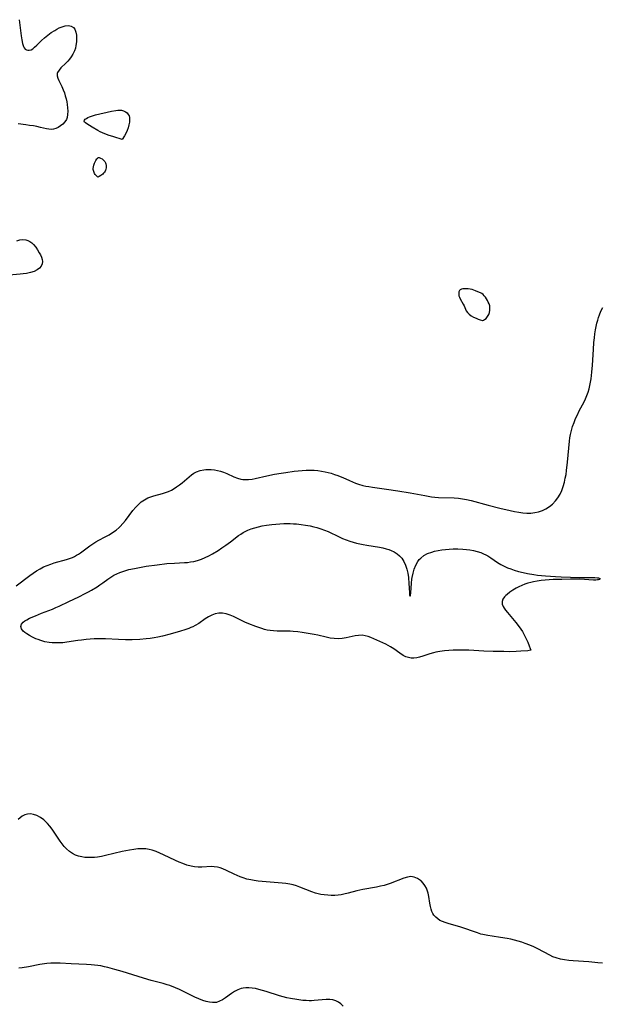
# Model space of a CAD drawing. Header units: inches. Extents: x 1073367 to 1082519, y 1569854 to 1574957.
# Tile 406 of 565: x 1078256 to 1078498, y 1572576 to 1572986. Entities that reach past the tile are written whole.
import ezdxf

# ---------------------------------------------------------------- set-up
doc = ezdxf.new("R2010")
doc.units = ezdxf.units.IN
doc.header["$MEASUREMENT"] = 0
doc.layers.add('CGG_CurvaNivelLidar_v1', color=7, linetype='Continuous', lineweight=30, true_color=0x008008)

msp = doc.modelspace()

# ---------------------------------------------------------------- linework, layer by layer
at = {"layer": 'CGG_CurvaNivelLidar_v1'}
for points in [[(1078255.6224, 1572986.0187, 70.5), (1078256.4308, 1572979.2265, 70.5), (1078256.696, 1572977.5619, 70.5), (1078257.0238, 1572976.066, 70.5), (1078257.4254, 1572974.8541, 70.5), (1078257.7485, 1572974.2265, 70.5), (1078258.1479, 1572973.7446, 70.5), (1078258.6288, 1572973.4352, 70.5), (1078259.1818, 1572973.2849, 70.5), (1078259.8572, 1572973.3014, 70.5), (1078260.5606, 1572973.5135, 70.5), (1078261.3099, 1572973.9466, 70.5), (1078262.069, 1572974.5504, 70.5), (1078262.9789, 1572975.4015, 70.5), (1078264.9453, 1572977.3497, 70.5), (1078266.2079, 1572978.499, 70.5), (1078267.547, 1572979.6012, 70.5), (1078268.9411, 1572980.619, 70.5), (1078270.4587, 1572981.5838, 70.5), (1078271.3413, 1572982.1007, 70.5), (1078272.2209, 1572982.5664, 70.5), (1078273.5066, 1572983.1121, 70.5), (1078274.7655, 1572983.464, 70.5), (1078275.9605, 1572983.5798, 70.5), (1078276.6689, 1572983.5069, 70.5), (1078277.3192, 1572983.3077, 70.5), (1078278.1939, 1572982.7227, 70.5), (1078278.7448, 1572982.0176, 70.5), (1078279.2486, 1572980.8074, 70.5), (1078279.4837, 1572979.5608, 70.5), (1078279.5517, 1572978.2036, 70.5), (1078279.4742, 1572976.7801, 70.5), (1078279.2626, 1572975.329, 70.5), (1078279.0102, 1572974.2248, 70.5), (1078278.6198, 1572973.0135, 70.5), (1078278.0374, 1572971.7203, 70.5), (1078277.3116, 1572970.5054, 70.5), (1078276.6082, 1572969.5612, 70.5), (1078275.8441, 1572968.6811, 70.5), (1078275.0475, 1572967.8601, 70.5), (1078273.0387, 1572965.9314, 70.5), (1078272.2213, 1572965.0138, 70.5), (1078271.6401, 1572964.0656, 70.5), (1078271.4861, 1572963.6152, 70.5), (1078271.4167, 1572963.1302, 70.5), (1078271.4417, 1572962.599, 70.5), (1078271.6733, 1572961.6931, 70.5), (1078272.0796, 1572960.7548, 70.5), (1078273.4258, 1572958.1725, 70.5), (1078273.9945, 1572956.8195, 70.5), (1078274.4375, 1572955.5981, 70.5), (1078274.8403, 1572954.3261, 70.5), (1078275.1882, 1572953.0185, 70.5), (1078275.4385, 1572951.8471, 70.5), (1078275.6357, 1572950.6714, 70.5), (1078275.8017, 1572949.2533, 70.5), (1078275.8664, 1572947.8686, 70.5), (1078275.7994, 1572946.5406, 70.5), (1078275.5628, 1572945.2967, 70.5), (1078275.272, 1572944.4921, 70.5), (1078274.644, 1572943.4337, 70.5), (1078273.8225, 1572942.5165, 70.5), (1078272.8612, 1572941.7374, 70.5), (1078271.8048, 1572941.1018, 70.5), (1078270.9006, 1572940.7021, 70.5), (1078269.9707, 1572940.4296, 70.5), (1078269.0253, 1572940.3114, 70.5), (1078268.0067, 1572940.3715, 70.5), (1078266.9593, 1572940.5681, 70.5), (1078264.4862, 1572941.1522, 70.5), (1078263.0349, 1572941.4618, 70.5), (1078261.5306, 1572941.7501, 70.5), (1078259.9945, 1572942.0082, 70.5), (1078258.4464, 1572942.2275, 70.5), (1078255.1531, 1572942.5983, 70.5)], [(1078254.6343, 1572893.9477, 70.5), (1078255.8695, 1572894.3145, 70.5), (1078257.137, 1572894.4269, 70.5), (1078258.3946, 1572894.2781, 70.5), (1078259.2593, 1572894.0131, 70.5), (1078260.0786, 1572893.6176, 70.5), (1078260.9005, 1572893.0466, 70.5), (1078261.6518, 1572892.353, 70.5), (1078262.5333, 1572891.3074, 70.5), (1078263.3155, 1572890.1596, 70.5), (1078264.0098, 1572888.9645, 70.5), (1078264.4994, 1572888.0076, 70.5), (1078264.9064, 1572887.063, 70.5), (1078265.1975, 1572886.1409, 70.5), (1078265.3353, 1572885.2357, 70.5), (1078265.2671, 1572884.3787, 70.5), (1078264.8407, 1572883.3891, 70.5), (1078264.0911, 1572882.5084, 70.5), (1078263.0865, 1572881.7511, 70.5), (1078261.8777, 1572881.1391, 70.5), (1078260.3256, 1572880.6415, 70.5), (1078258.6294, 1572880.2973, 70.5), (1078257.3582, 1572880.1147, 70.5), (1078256.0568, 1572879.9728, 70.5), (1078251.4942, 1572879.6121, 70.5)], [(1078254.3162, 1572750.204, 71), (1078260.1021, 1572754.5457, 71), (1078261.4796, 1572755.523, 71), (1078262.883, 1572756.4492, 71), (1078264.3235, 1572757.3015, 71), (1078265.7706, 1572758.041, 71), (1078267.2561, 1572758.6918, 71), (1078268.7725, 1572759.2563, 71), (1078270.2477, 1572759.721, 71), (1078275.3726, 1572761.157, 71), (1078276.6028, 1572761.5597, 71), (1078277.7957, 1572762.0181, 71), (1078278.6936, 1572762.4285, 71), (1078279.5564, 1572762.8926, 71), (1078280.3787, 1572763.41, 71), (1078281.1796, 1572763.9691, 71), (1078285.0987, 1572766.8557, 71), (1078286.3204, 1572767.666, 71), (1078287.5772, 1572768.4387, 71), (1078288.8606, 1572769.1774, 71), (1078291.4924, 1572770.6118, 71), (1078293.0291, 1572771.4865, 71), (1078294.5231, 1572772.4141, 71), (1078295.9507, 1572773.417, 71), (1078297.2837, 1572774.522, 71), (1078297.6609, 1572774.8787, 71), (1078298.8129, 1572776.112, 71), (1078299.8859, 1572777.4301, 71), (1078303.0124, 1572781.5718, 71), (1078304.1366, 1572782.9131, 71), (1078305.2569, 1572784.0863, 71), (1078306.4548, 1572785.1428, 71), (1078307.7716, 1572786.0684, 71), (1078309.1782, 1572786.819, 71), (1078310.3945, 1572787.2984, 71), (1078311.6511, 1572787.6893, 71), (1078315.2356, 1572788.6394, 71), (1078316.5508, 1572789.0366, 71), (1078317.8363, 1572789.5163, 71), (1078318.9759, 1572790.0542, 71), (1078320.0806, 1572790.6769, 71), (1078321.1533, 1572791.3675, 71), (1078322.3495, 1572792.2268, 71), (1078323.5063, 1572793.1366, 71), (1078326.3759, 1572795.609, 71), (1078327.3546, 1572796.3861, 71), (1078328.3703, 1572797.0813, 71), (1078329.4361, 1572797.663, 71), (1078330.9041, 1572798.2077, 71), (1078332.4486, 1572798.5251, 71), (1078333.3802, 1572798.6125, 71), (1078334.3251, 1572798.6391, 71), (1078335.6008, 1572798.5964, 71), (1078336.883, 1572798.4646, 71), (1078338.1611, 1572798.2363, 71), (1078339.4658, 1572797.8946, 71), (1078340.751, 1572797.4627, 71), (1078342.0124, 1572796.9616, 71), (1078345.0363, 1572795.612, 71), (1078346.5525, 1572795.0271, 71), (1078347.9259, 1572794.6492, 71), (1078348.7408, 1572794.5099, 71), (1078349.6422, 1572794.4309, 71), (1078351.1328, 1572794.4541, 71), (1078352.6364, 1572794.6351, 71), (1078353.8761, 1572794.8762, 71), (1078358.6713, 1572796.0242, 71), (1078361.8548, 1572796.6688, 71), (1078364.6855, 1572797.1659, 71), (1078366.5744, 1572797.4562, 71), (1078370.1268, 1572797.9327, 71), (1078373.4398, 1572798.271, 71), (1078375.1433, 1572798.373, 71), (1078376.7873, 1572798.4051, 71), (1078378.4243, 1572798.3539, 71), (1078379.9786, 1572798.2125, 71), (1078381.5221, 1572797.986, 71), (1078383.0522, 1572797.6817, 71), (1078385.468, 1572797.0509, 71), (1078386.8559, 1572796.6148, 71), (1078388.2265, 1572796.1313, 71), (1078389.3147, 1572795.7084, 71), (1078390.3887, 1572795.2569, 71), (1078393.0846, 1572794.0389, 71), (1078394.3474, 1572793.4993, 71), (1078395.6279, 1572792.9992, 71), (1078396.9279, 1572792.5493, 71), (1078398.7331, 1572792.0328, 71), (1078399.9399, 1572791.7544, 71), (1078401.1588, 1572791.5179, 71), (1078402.7649, 1572791.259, 71), (1078408.4682, 1572790.508, 71), (1078413.2189, 1572789.7977, 71), (1078418.4495, 1572788.8927, 71), (1078424.5509, 1572787.7406, 71), (1078427.2368, 1572787.3116, 71), (1078428.5835, 1572787.1555, 71), (1078430.1406, 1572787.037, 71), (1078436.6775, 1572786.7996, 71), (1078438.4584, 1572786.6598, 71), (1078440.1551, 1572786.4406, 71), (1078441.8431, 1572786.1374, 71), (1078443.7261, 1572785.7081, 71), (1078450.8508, 1572783.785, 71), (1078455.73, 1572782.5286, 71), (1078460.0348, 1572781.5352, 71), (1078461.8026, 1572781.1549, 71), (1078463.563, 1572780.8213, 71), (1078465.3179, 1572780.578, 71), (1078466.9871, 1572780.4692, 71), (1078468.6406, 1572780.4967, 71), (1078470.2518, 1572780.6725, 71), (1078471.8193, 1572781.0099, 71), (1078473.4083, 1572781.5546, 71), (1078474.9186, 1572782.2764, 71), (1078476.3346, 1572783.1611, 71), (1078477.633, 1572784.2077, 71), (1078478.9252, 1572785.5774, 71), (1078479.9032, 1572786.8955, 71), (1078480.7571, 1572788.3163, 71), (1078481.4798, 1572789.8263, 71), (1078482.1113, 1572791.561, 71), (1078482.6109, 1572793.3655, 71), (1078482.9608, 1572794.9623, 71), (1078483.2515, 1572796.5851, 71), (1078483.4936, 1572798.2264, 71), (1078483.8817, 1572801.6644, 71), (1078484.3905, 1572807.5873, 71), (1078484.6851, 1572810.4258, 71), (1078484.8845, 1572811.8452, 71), (1078485.1325, 1572813.2504, 71), (1078485.516, 1572814.94, 71), (1078485.9969, 1572816.5983, 71), (1078486.5897, 1572818.2482, 71), (1078487.2674, 1572819.8661, 71), (1078488.0081, 1572821.4571, 71), (1078488.7934, 1572823.0252, 71), (1078490.7591, 1572826.8203, 71), (1078491.389, 1572828.1372, 71), (1078491.9617, 1572829.4764, 71), (1078492.4621, 1572830.8562, 71), (1078492.8861, 1572832.2636, 71), (1078493.2371, 1572833.6946, 71), (1078493.5033, 1572835.0608, 71), (1078493.7163, 1572836.4417, 71), (1078494.0156, 1572839.1819, 71), (1078494.2294, 1572842.0594, 71), (1078494.6289, 1572848.6351, 71), (1078494.863, 1572851.5765, 71), (1078495.0531, 1572853.4511, 71), (1078495.27, 1572855.1314, 71), (1078495.541, 1572856.7977, 71), (1078495.8175, 1572858.1833, 71), (1078496.1386, 1572859.5547, 71), (1078496.5039, 1572860.9098, 71), (1078496.8451, 1572862.0285, 71), (1078497.2259, 1572863.1311, 71), (1078497.7968, 1572864.5537, 71), (1078498.5232, 1572866.1351, 71)], [(1078498.4428, 1572592.9317, 71.5), (1078496.5021, 1572593.1618, 71.5), (1078492.7264, 1572593.4962, 71.5), (1078486.2287, 1572593.9592, 71.5), (1078484.4252, 1572594.1285, 71.5), (1078482.6483, 1572594.3597, 71.5), (1078480.9079, 1572594.6862, 71.5), (1078479.2164, 1572595.1485, 71.5), (1078477.7873, 1572595.6916, 71.5), (1078476.5556, 1572596.2598, 71.5), (1078471.4999, 1572598.9452, 71.5), (1078469.8348, 1572599.7634, 71.5), (1078468.1326, 1572600.5082, 71.5), (1078466.311, 1572601.1895, 71.5), (1078464.8117, 1572601.6914, 71.5), (1078463.295, 1572602.1552, 71.5), (1078461.7633, 1572602.5782, 71.5), (1078460.2182, 1572602.9556, 71.5), (1078458.7655, 1572603.2609, 71.5), (1078456.0233, 1572603.7083, 71.5), (1078452.4671, 1572604.1895, 71.5), (1078450.7022, 1572604.4681, 71.5), (1078448.6603, 1572604.8921, 71.5), (1078447.7671, 1572605.1273, 71.5), (1078446.347, 1572605.5578, 71.5), (1078439.4669, 1572607.9795, 71.5), (1078438.1297, 1572608.4024, 71.5), (1078434.5707, 1572609.4008, 71.5), (1078432.9071, 1572609.9133, 71.5), (1078431.8139, 1572610.3277, 71.5), (1078430.7919, 1572610.8171, 71.5), (1078429.861, 1572611.4071, 71.5), (1078429.0156, 1572612.1439, 71.5), (1078428.2979, 1572613.0015, 71.5), (1078427.8353, 1572613.7391, 71.5), (1078427.4563, 1572614.5325, 71.5), (1078427.1127, 1572615.5332, 71.5), (1078426.8592, 1572616.5842, 71.5), (1078426.6241, 1572617.9526, 71.5), (1078426.2181, 1572620.7405, 71.5), (1078425.9351, 1572622.1054, 71.5), (1078425.6572, 1572623.0446, 71.5), (1078425.1582, 1572624.2343, 71.5), (1078424.5252, 1572625.3389, 71.5), (1078423.776, 1572626.3421, 71.5), (1078422.9231, 1572627.222, 71.5), (1078422.6592, 1572627.4489, 71.5), (1078421.4264, 1572628.2803, 71.5), (1078420.0907, 1572628.829, 71.5), (1078418.6878, 1572629.0409, 71.5), (1078417.2419, 1572628.8777, 71.5), (1078415.7535, 1572628.4367, 71.5), (1078410.1222, 1572626.1821, 71.5), (1078409.2204, 1572625.8662, 71.5), (1078407.5381, 1572625.37, 71.5), (1078405.9796, 1572625.0056, 71.5), (1078404.3974, 1572624.6931, 71.5), (1078398.7396, 1572623.6804, 71.5), (1078396.1781, 1572623.0565, 71.5), (1078392.605, 1572622.1005, 71.5), (1078390.8054, 1572621.6911, 71.5), (1078389.6195, 1572621.4787, 71.5), (1078388.4283, 1572621.3212, 71.5), (1078386.9707, 1572621.2126, 71.5), (1078385.5126, 1572621.1943, 71.5), (1078384.0772, 1572621.2625, 71.5), (1078382.6513, 1572621.4105, 71.5), (1078381.2398, 1572621.6342, 71.5), (1078380.0967, 1572621.8748, 71.5), (1078378.9709, 1572622.1742, 71.5), (1078377.4164, 1572622.6974, 71.5), (1078372.4637, 1572624.6899, 71.5), (1078371.0728, 1572625.1796, 71.5), (1078369.665, 1572625.5762, 71.5), (1078368.2277, 1572625.8885, 71.5), (1078366.6783, 1572626.1401, 71.5), (1078365.1091, 1572626.3308, 71.5), (1078363.4092, 1572626.491, 71.5), (1078358.5105, 1572626.8605, 71.5), (1078355.0488, 1572627.2136, 71.5), (1078353.5162, 1572627.4214, 71.5), (1078352.0027, 1572627.6844, 71.5), (1078350.4422, 1572628.0455, 71.5), (1078348.9178, 1572628.5043, 71.5), (1078347.6077, 1572628.9931, 71.5), (1078346.328, 1572629.5428, 71.5), (1078345.0745, 1572630.1322, 71.5), (1078341.963, 1572631.6559, 71.5), (1078340.4219, 1572632.3208, 71.5), (1078339.2273, 1572632.7342, 71.5), (1078338.1533, 1572632.9977, 71.5), (1078336.8273, 1572633.164, 71.5), (1078335.7252, 1572633.1922, 71.5), (1078331.69, 1572633.0248, 71.5), (1078330.2058, 1572633.0286, 71.5), (1078328.5832, 1572633.1613, 71.5), (1078327.2545, 1572633.389, 71.5), (1078325.4819, 1572633.8461, 71.5), (1078323.7321, 1572634.4526, 71.5), (1078322.2118, 1572635.0912, 71.5), (1078320.6998, 1572635.7831, 71.5), (1078315.6885, 1572638.1841, 71.5), (1078314.1939, 1572638.8601, 71.5), (1078312.6332, 1572639.478, 71.5), (1078311.0515, 1572639.9937, 71.5), (1078309.6798, 1572640.3348, 71.5), (1078308.2919, 1572640.5567, 71.5), (1078306.7166, 1572640.6401, 71.5), (1078305.0287, 1572640.5673, 71.5), (1078303.325, 1572640.372, 71.5), (1078301.6084, 1572640.0917, 71.5), (1078298.4598, 1572639.4479, 71.5), (1078291.6294, 1572637.7926, 71.5), (1078289.9627, 1572637.4312, 71.5), (1078288.2981, 1572637.1511, 71.5), (1078286.9405, 1572637.0071, 71.5), (1078285.5892, 1572636.9434, 71.5), (1078284.2578, 1572636.9609, 71.5), (1078282.9458, 1572637.0624, 71.5), (1078281.6612, 1572637.255, 71.5), (1078280.3725, 1572637.5621, 71.5), (1078279.1353, 1572637.9981, 71.5), (1078277.7836, 1572638.6833, 71.5), (1078276.5207, 1572639.5443, 71.5), (1078275.3519, 1572640.5604, 71.5), (1078274.3978, 1572641.5768, 71.5), (1078273.5054, 1572642.6773, 71.5), (1078272.6568, 1572643.8371, 71.5), (1078269.35, 1572648.7932, 71.5), (1078268.4477, 1572650.0297, 71.5), (1078267.4871, 1572651.1815, 71.5), (1078266.7934, 1572651.8958, 71.5), (1078265.8555, 1572652.7261, 71.5), (1078264.4669, 1572653.7145, 71.5), (1078263.0199, 1572654.4796, 71.5), (1078261.5445, 1572654.9835, 71.5), (1078260.3151, 1572655.1627, 71.5), (1078259.1064, 1572655.0812, 71.5), (1078258.0083, 1572654.7407, 71.5), (1078256.9445, 1572654.1816, 71.5), (1078256.0846, 1572653.5849, 71.5), (1078255.2401, 1572652.896, 71.5)], [(1078390.4668, 1572575.1072, 72), (1078389.5465, 1572576.0009, 72), (1078388.562, 1572576.7487, 72), (1078387.5015, 1572577.3136, 72), (1078386.2369, 1572577.6925, 72), (1078384.8891, 1572577.8594, 72), (1078383.4814, 1572577.8677, 72), (1078381.6973, 1572577.7285, 72), (1078378.4332, 1572577.3879, 72), (1078377.3779, 1572577.3328, 72), (1078376.3143, 1572577.3262, 72), (1078375.0417, 1572577.3878, 72), (1078373.7612, 1572577.507, 72), (1078371.1873, 1572577.8308, 72), (1078368.6058, 1572578.2582, 72), (1078367.0766, 1572578.5963, 72), (1078365.5525, 1572578.9917, 72), (1078364.0346, 1572579.4304, 72), (1078358.4738, 1572581.1751, 72), (1078355.3416, 1572582.0501, 72), (1078353.9798, 1572582.3678, 72), (1078352.6351, 1572582.6115, 72), (1078351.2809, 1572582.7551, 72), (1078349.9523, 1572582.7582, 72), (1078348.911, 1572582.6345, 72), (1078348.0405, 1572582.4303, 72), (1078346.6212, 1572581.9006, 72), (1078345.2686, 1572581.1839, 72), (1078343.9715, 1572580.3451, 72), (1078341.5083, 1572578.5643, 72), (1078340.3061, 1572577.7539, 72), (1078339.0857, 1572577.0926, 72), (1078337.8213, 1572576.6654, 72), (1078337.4476, 1572576.5989, 72), (1078336.1716, 1572576.5495, 72), (1078334.8476, 1572576.7149, 72), (1078333.4845, 1572577.042, 72), (1078332.0893, 1572577.4868, 72), (1078330.407, 1572578.1214, 72), (1078328.7081, 1572578.8566, 72), (1078322.3541, 1572581.9818, 72), (1078320.68, 1572582.7245, 72), (1078318.3326, 1572583.6203, 72), (1078317.2635, 1572583.9702, 72), (1078315.6065, 1572584.4578, 72), (1078310.5741, 1572585.7725, 72), (1078307.377, 1572586.6738, 72), (1078298.4904, 1572589.5194, 72), (1078295.4717, 1572590.418, 72), (1078292.5708, 1572591.1869, 72), (1078291.1134, 1572591.5238, 72), (1078289.6502, 1572591.8179, 72), (1078288.4113, 1572592.0246, 72), (1078285.6651, 1572592.3342, 72), (1078283.6942, 1572592.4664, 72), (1078277.2486, 1572592.7505, 72), (1078272.7204, 1572592.9985, 72), (1078271.2163, 1572593.0418, 72), (1078268.8771, 1572593.0042, 72), (1078267.2019, 1572592.8717, 72), (1078266.1897, 1572592.7467, 72), (1078264.2974, 1572592.4374, 72), (1078259.4486, 1572591.4876, 72), (1078256.939, 1572591.096, 72), (1078255.4992, 1572590.9298, 72)]]:
    msp.add_polyline3d(points, dxfattribs=at)
for points in [[(1078298.5, 1572936.0964, 70.5), (1078295.0309, 1572937.175, 70.5), (1078292.6827, 1572937.98, 70.5), (1078290.3443, 1572938.8927, 70.5), (1078289.2857, 1572939.3671, 70.5), (1078288.3615, 1572939.8399, 70.5), (1078285.982, 1572941.3143, 70.5), (1078283.7718, 1572942.5999, 70.5), (1078283.2195, 1572942.9892, 70.5), (1078282.8394, 1572943.3764, 70.5), (1078282.6974, 1572943.7705, 70.5), (1078282.823, 1572944.1422, 70.5), (1078283.1542, 1572944.5178, 70.5), (1078283.6421, 1572944.8881, 70.5), (1078284.2494, 1572945.2434, 70.5), (1078284.9487, 1572945.5731, 70.5), (1078285.7204, 1572945.8647, 70.5), (1078287.3898, 1572946.3204, 70.5), (1078294.1265, 1572947.939, 70.5), (1078295.8596, 1572948.2589, 70.5), (1078296.6995, 1572948.3524, 70.5), (1078297.5131, 1572948.3756, 70.5), (1078298.2911, 1572948.3019, 70.5), (1078299.1193, 1572948.072, 70.5), (1078299.8722, 1572947.7003, 70.5), (1078300.5285, 1572947.2031, 70.5), (1078301.0563, 1572946.5859, 70.5), (1078301.3753, 1572945.9781, 70.5), (1078301.5692, 1572945.2439, 70.5), (1078301.6255, 1572944.3613, 70.5), (1078301.5493, 1572943.3734, 70.5), (1078301.3206, 1572942.2048, 70.5), (1078300.9693, 1572941.0137, 70.5), (1078300.5291, 1572939.8528, 70.5), (1078299.97, 1572938.6355, 70.5), (1078299.4144, 1572937.5853, 70.5)], [(1078288.5, 1572920.455, 70.5), (1078288.229, 1572920.6241, 70.5), (1078287.6265, 1572921.151, 70.5), (1078287.2984, 1572921.5292, 70.5), (1078287.0451, 1572921.8995, 70.5), (1078286.8263, 1572922.3044, 70.5), (1078286.6498, 1572922.7289, 70.5), (1078286.5224, 1572923.1571, 70.5), (1078286.4505, 1572923.5725, 70.5), (1078286.4391, 1572923.9702, 70.5), (1078286.532, 1572924.7173, 70.5), (1078286.7126, 1572925.456, 70.5), (1078287.0038, 1572926.2494, 70.5), (1078287.5483, 1572927.3568, 70.5), (1078287.9623, 1572927.9865, 70.5), (1078288.1869, 1572928.2412, 70.5), (1078288.4269, 1572928.4355, 70.5), (1078288.6866, 1572928.5479, 70.5), (1078288.957, 1572928.5623, 70.5), (1078289.2437, 1572928.5004, 70.5), (1078289.5407, 1572928.3811, 70.5), (1078290.1444, 1572928.0219, 70.5), (1078290.7249, 1572927.5533, 70.5), (1078291.2277, 1572926.9987, 70.5), (1078291.4256, 1572926.6862, 70.5), (1078291.5752, 1572926.3442, 70.5), (1078291.6814, 1572925.9805, 70.5), (1078291.7938, 1572925.2133, 70.5), (1078291.796, 1572924.4244, 70.5), (1078291.6772, 1572923.6459, 70.5), (1078291.5578, 1572923.2714, 70.5), (1078291.3664, 1572922.8777, 70.5), (1078291.1044, 1572922.4704, 70.5), (1078290.7862, 1572922.0677, 70.5), (1078290.426, 1572921.6874, 70.5), (1078290.0387, 1572921.3465, 70.5), (1078289.6638, 1572921.0718, 70.5), (1078288.9828, 1572920.6699, 70.5)], [(1078448.5, 1572860.6619, 71), (1078448.6431, 1572860.657, 71), (1078448.9552, 1572860.7949, 71), (1078449.3805, 1572861.071, 71), (1078449.9764, 1572861.5999, 71), (1078450.5677, 1572862.3155, 71), (1078451.0708, 1572863.1842, 71), (1078451.3901, 1572864.0714, 71), (1078451.5633, 1572865.0101, 71), (1078451.5922, 1572865.9539, 71), (1078451.482, 1572866.8545, 71), (1078451.2425, 1572867.6651, 71), (1078450.9157, 1572868.3942, 71), (1078450.544, 1572869.0981, 71), (1078450.1353, 1572869.7708, 71), (1078449.6932, 1572870.4037, 71), (1078449.2176, 1572870.9845, 71), (1078448.7053, 1572871.4975, 71), (1078448.1498, 1572871.9222, 71), (1078447.7021, 1572872.1741, 71), (1078447.2326, 1572872.3908, 71), (1078445.5453, 1572873.1237, 71), (1078444.913, 1572873.3643, 71), (1078444.1454, 1572873.5913, 71), (1078443.3566, 1572873.7629, 71), (1078442.5627, 1572873.883, 71), (1078441.7804, 1572873.9501, 71), (1078441.0277, 1572873.9576, 71), (1078440.3261, 1572873.8925, 71), (1078439.7021, 1572873.7351, 71), (1078439.2501, 1572873.5028, 71), (1078438.9763, 1572873.2533, 71), (1078438.8013, 1572872.9953, 71), (1078438.6667, 1572872.6561, 71), (1078438.585, 1572872.1516, 71), (1078438.5987, 1572871.6023, 71), (1078438.6974, 1572871.0261, 71), (1078438.8759, 1572870.4391, 71), (1078439.1986, 1572869.7139, 71), (1078440.4544, 1572867.5435, 71), (1078440.8386, 1572866.8047, 71), (1078441.4001, 1572865.4116, 71), (1078441.7137, 1572864.7197, 71), (1078442.1945, 1572864.0241, 71), (1078442.9244, 1572863.3213, 71), (1078443.8179, 1572862.6846, 71), (1078444.7997, 1572862.121, 71), (1078445.7956, 1572861.6381, 71), (1078446.733, 1572861.2443, 71), (1078447.5398, 1572860.9478, 71)], [(1078468.5, 1572723.3254, 71), (1078467.3044, 1572723.1572, 71), (1078464.4023, 1572722.9168, 71), (1078462.5012, 1572722.8171, 71), (1078459.5569, 1572722.7519, 71), (1078457.3611, 1572722.7555, 71), (1078452.9714, 1572722.8428, 71), (1078449.0594, 1572723.0006, 71), (1078442.8248, 1572723.3242, 71), (1078439.899, 1572723.4166, 71), (1078438.1999, 1572723.4258, 71), (1078436.3205, 1572723.3855, 71), (1078434.4556, 1572723.2873, 71), (1078432.6122, 1572723.1222, 71), (1078430.799, 1572722.8763, 71), (1078429.0275, 1572722.5305, 71), (1078428.1251, 1572722.303, 71), (1078426.6203, 1572721.8505, 71), (1078423.7145, 1572720.878, 71), (1078422.3065, 1572720.4563, 71), (1078421.099, 1572720.1779, 71), (1078419.9146, 1572720.0253, 71), (1078418.7553, 1572720.0434, 71), (1078417.6332, 1572720.2645, 71), (1078416.5419, 1572720.6646, 71), (1078415.4852, 1572721.2111, 71), (1078414.1234, 1572722.1132, 71), (1078411.5421, 1572723.983, 71), (1078410.2609, 1572724.7998, 71), (1078409.2672, 1572725.3516, 71), (1078408.2461, 1572725.8695, 71), (1078405.7903, 1572727.0232, 71), (1078402.0708, 1572728.5957, 71), (1078400.8398, 1572729.0465, 71), (1078399.6147, 1572729.3916, 71), (1078398.3856, 1572729.5794, 71), (1078396.9411, 1572729.5561, 71), (1078395.4768, 1572729.3384, 71), (1078391.6792, 1572728.4864, 71), (1078390.0773, 1572728.215, 71), (1078388.4545, 1572728.0966, 71), (1078386.8125, 1572728.1845, 71), (1078385.1512, 1572728.4333, 71), (1078383.4689, 1572728.7792, 71), (1078380.0162, 1572729.5674, 71), (1078378.3867, 1572729.908, 71), (1078373.4591, 1572730.7369, 71), (1078371.5595, 1572731.0078, 71), (1078369.6592, 1572731.1993, 71), (1078368.4855, 1572731.2617, 71), (1078363.0872, 1572731.3535, 71), (1078361.4303, 1572731.4309, 71), (1078360.1559, 1572731.5455, 71), (1078358.908, 1572731.7438, 71), (1078357.7577, 1572732.0305, 71), (1078356.6134, 1572732.3878, 71), (1078354.1868, 1572733.2457, 71), (1078351.2544, 1572734.3881, 71), (1078349.561, 1572735.1116, 71), (1078344.7981, 1572737.3731, 71), (1078343.5105, 1572737.9182, 71), (1078341.7532, 1572738.5061, 71), (1078340.2449, 1572738.809, 71), (1078338.7584, 1572738.8519, 71), (1078337.2655, 1572738.572, 71), (1078335.8073, 1572738.0174, 71), (1078334.3871, 1572737.2548, 71), (1078333.0592, 1572736.3837, 71), (1078330.3684, 1572734.5167, 71), (1078328.9469, 1572733.6675, 71), (1078327.9678, 1572733.1663, 71), (1078327.0951, 1572732.7679, 71), (1078326.2024, 1572732.4, 71), (1078324.529, 1572731.7967, 71), (1078322.8154, 1572731.2533, 71), (1078318.4542, 1572729.9871, 71), (1078315.2846, 1572729.2059, 71), (1078313.4035, 1572728.8156, 71), (1078311.776, 1572728.5253, 71), (1078310.1397, 1572728.2789, 71), (1078308.4961, 1572728.0787, 71), (1078305.8064, 1572727.8568, 71), (1078302.6948, 1572727.7425, 71), (1078299.8955, 1572727.732, 71), (1078296.9497, 1572727.8085, 71), (1078291.5265, 1572728.0479, 71), (1078289.9649, 1572728.0897, 71), (1078288.4041, 1572728.0954, 71), (1078286.7852, 1572728.0509, 71), (1078285.1689, 1572727.9584, 71), (1078283.5569, 1572727.8243, 71), (1078281.6142, 1572727.6123, 71), (1078280.0318, 1572727.4009, 71), (1078275.4716, 1572726.667, 71), (1078273.8287, 1572726.4837, 71), (1078272.1824, 1572726.3843, 71), (1078270.5427, 1572726.37, 71), (1078269.3352, 1572726.4205, 71), (1078268.141, 1572726.5412, 71), (1078266.3576, 1572726.8858, 71), (1078264.6214, 1572727.3906, 71), (1078263.5949, 1572727.7571, 71), (1078262.5945, 1572728.1585, 71), (1078261.2336, 1572728.7735, 71), (1078259.9601, 1572729.4353, 71), (1078258.8061, 1572730.1391, 71), (1078257.9997, 1572730.7281, 71), (1078257.3205, 1572731.3415, 71), (1078256.6164, 1572732.2783, 71), (1078256.3508, 1572733.2319, 71), (1078256.6042, 1572734.1595, 71), (1078257.3035, 1572735.021, 71), (1078258.0085, 1572735.5636, 71), (1078258.8521, 1572736.0728, 71), (1078259.9478, 1572736.6398, 71), (1078262.4251, 1572737.7481, 71), (1078264.8717, 1572738.7441, 71), (1078269.4537, 1572740.5184, 71), (1078270.9489, 1572741.1296, 71), (1078272.3332, 1572741.7637, 71), (1078276.2522, 1572743.6874, 71), (1078280.4451, 1572745.6529, 71), (1078283.1238, 1572746.9579, 71), (1078284.4351, 1572747.6447, 71), (1078285.6701, 1572748.3371, 71), (1078288.0625, 1572749.7967, 71), (1078289.2755, 1572750.5924, 71), (1078290.4494, 1572751.4133, 71), (1078292.6021, 1572753.0137, 71), (1078293.7965, 1572753.8241, 71), (1078295.0398, 1572754.57, 71), (1078296.3335, 1572755.2365, 71), (1078297.5479, 1572755.7601, 71), (1078298.7988, 1572756.2145, 71), (1078300.0356, 1572756.5963, 71), (1078301.2948, 1572756.9303, 71), (1078303.608, 1572757.4359, 71), (1078308.526, 1572758.328, 71), (1078313.0481, 1572758.9684, 71), (1078317.1515, 1572759.4249, 71), (1078320.2455, 1572759.6393, 71), (1078324.3961, 1572759.8441, 71), (1078325.7087, 1572759.9544, 71), (1078327.0096, 1572760.1134, 71), (1078328.2949, 1572760.3328, 71), (1078329.9193, 1572760.7222, 71), (1078331.5016, 1572761.2426, 71), (1078333.0684, 1572761.9142, 71), (1078334.5971, 1572762.6941, 71), (1078336.1029, 1572763.5444, 71), (1078338.4029, 1572764.941, 71), (1078340.0405, 1572766.0073, 71), (1078341.6501, 1572767.111, 71), (1078343.5524, 1572768.4956, 71), (1078346.9001, 1572771.0795, 71), (1078347.8576, 1572771.7469, 71), (1078348.8455, 1572772.3607, 71), (1078349.3788, 1572772.6558, 71), (1078350.7734, 1572773.3226, 71), (1078352.2221, 1572773.8912, 71), (1078353.7137, 1572774.3776, 71), (1078355.2394, 1572774.7929, 71), (1078356.7923, 1572775.1435, 71), (1078358.5566, 1572775.4638, 71), (1078360.7504, 1572775.7636, 71), (1078362.4377, 1572775.932, 71), (1078364.1325, 1572776.0519, 71), (1078365.8315, 1572776.1223, 71), (1078368.4665, 1572776.1198, 71), (1078369.7787, 1572776.0585, 71), (1078371.0881, 1572775.957, 71), (1078372.9807, 1572775.7422, 71), (1078374.8616, 1572775.4569, 71), (1078376.727, 1572775.1066, 71), (1078378.3522, 1572774.7424, 71), (1078379.5867, 1572774.4206, 71), (1078381.1727, 1572773.941, 71), (1078382.7285, 1572773.3912, 71), (1078384.248, 1572772.766, 71), (1078388.8297, 1572770.572, 71), (1078390.2841, 1572769.9246, 71), (1078391.7608, 1572769.3229, 71), (1078393.2619, 1572768.7813, 71), (1078394.6472, 1572768.3504, 71), (1078396.0339, 1572767.9712, 71), (1078397.4338, 1572767.6365, 71), (1078398.8441, 1572767.3481, 71), (1078400.3795, 1572767.0862, 71), (1078405.6723, 1572766.2614, 71), (1078407.0577, 1572765.984, 71), (1078408.4066, 1572765.643, 71), (1078409.4621, 1572765.3036, 71), (1078410.4804, 1572764.9058, 71), (1078411.7593, 1572764.2909, 71), (1078412.9424, 1572763.5695, 71), (1078414.0041, 1572762.7303, 71), (1078414.912, 1572761.7557, 71), (1078415.7835, 1572760.3696, 71), (1078416.4599, 1572758.8055, 71), (1078416.9818, 1572757.1286, 71), (1078417.3749, 1572755.3877, 71), (1078417.6529, 1572753.6278, 71), (1078417.8796, 1572751.1928, 71), (1078418.0836, 1572747.3391, 71), (1078418.1583, 1572746.4783, 71), (1078418.2549, 1572745.994, 71), (1078418.362, 1572745.8557, 71), (1078418.4696, 1572746.0474, 71), (1078418.5317, 1572746.3589, 71), (1078418.6249, 1572747.2338, 71), (1078418.9429, 1572751.3354, 71), (1078419.1409, 1572752.9545, 71), (1078419.2516, 1572753.6537, 71), (1078419.6134, 1572755.4234, 71), (1078420.1042, 1572757.1629, 71), (1078420.7494, 1572758.82, 71), (1078421.588, 1572760.3372, 71), (1078422.1435, 1572761.0816, 71), (1078422.7733, 1572761.7558, 71), (1078424.12, 1572762.7999, 71), (1078425.6597, 1572763.6248, 71), (1078427.341, 1572764.2673, 71), (1078428.551, 1572764.6133, 71), (1078430.0311, 1572764.9349, 71), (1078431.5567, 1572765.1805, 71), (1078433.1097, 1572765.3612, 71), (1078434.6805, 1572765.4839, 71), (1078436.2611, 1572765.5506, 71), (1078438.2704, 1572765.5544, 71), (1078440.2404, 1572765.4699, 71), (1078441.7735, 1572765.3394, 71), (1078443.2877, 1572765.1479, 71), (1078444.776, 1572764.8872, 71), (1078446.2304, 1572764.5453, 71), (1078447.7891, 1572764.0507, 71), (1078448.9582, 1572763.5629, 71), (1078449.8145, 1572763.1323, 71), (1078450.6455, 1572762.6562, 71), (1078452.0038, 1572761.7735, 71), (1078454.7002, 1572759.9354, 71), (1078456.059, 1572759.1274, 71), (1078457.4735, 1572758.3943, 71), (1078458.9384, 1572757.7414, 71), (1078460.3169, 1572757.2178, 71), (1078461.7263, 1572756.7488, 71), (1078463.5363, 1572756.2138, 71), (1078465.3775, 1572755.7385, 71), (1078467.2462, 1572755.3289, 71), (1078469.7983, 1572754.8929, 71), (1078471.4369, 1572754.6783, 71), (1078474.7444, 1572754.3486, 71), (1078478.8285, 1572754.0435, 71), (1078481.2653, 1572753.9006, 71), (1078485.1512, 1572753.7567, 71), (1078488.9402, 1572753.6992, 71), (1078493.9452, 1572753.6966, 71), (1078495.2945, 1572753.6544, 71), (1078496.4003, 1572753.5586, 71), (1078496.7905, 1572753.4932, 71), (1078497.0952, 1572753.415, 71), (1078497.3785, 1572753.2896, 71), (1078497.5056, 1572753.1462, 71), (1078497.2951, 1572752.8724, 71), (1078496.8063, 1572752.7083, 71), (1078496.3124, 1572752.6279, 71), (1078495.7197, 1572752.5819, 71), (1078494.6257, 1572752.5776, 71), (1078489.0226, 1572752.9056, 71), (1078486.9953, 1572752.9576, 71), (1078485.1903, 1572752.9595, 71), (1078481.5126, 1572752.8848, 71), (1078477.8898, 1572752.7501, 71), (1078474.5618, 1572752.5264, 71), (1078472.9148, 1572752.3575, 71), (1078471.2867, 1572752.1371, 71), (1078469.6848, 1572751.8511, 71), (1078468.5691, 1572751.5979, 71), (1078467.3005, 1572751.2414, 71), (1078466.0622, 1572750.8249, 71), (1078464.8343, 1572750.3477, 71), (1078463.6476, 1572749.8196, 71), (1078462.5121, 1572749.2394, 71), (1078461.1412, 1572748.4179, 71), (1078459.8828, 1572747.5392, 71), (1078458.7534, 1572746.6341, 71), (1078458.1491, 1572746.0869, 71), (1078457.618, 1572745.5328, 71), (1078456.9442, 1572744.579, 71), (1078456.6109, 1572743.5897, 71), (1078456.6852, 1572742.5831, 71), (1078457.1003, 1572741.5591, 71), (1078457.5525, 1572740.8298, 71), (1078458.1008, 1572740.0852, 71), (1078458.9308, 1572739.059, 71), (1078462.3894, 1572734.9572, 71), (1078463.8019, 1572733.1058, 71), (1078465.078, 1572731.1577, 71), (1078465.8593, 1572729.7351, 71), (1078466.5437, 1572728.3431, 71), (1078467.3214, 1572726.6462, 71), (1078467.9402, 1572725.1953, 71), (1078468.3641, 1572724.0954, 71), (1078468.5532, 1572723.4495, 71), (1078468.5479, 1572723.3321, 71)]]:
    msp.add_polyline3d(points, close=True, dxfattribs=at)

doc.saveas('drawing.dxf')
